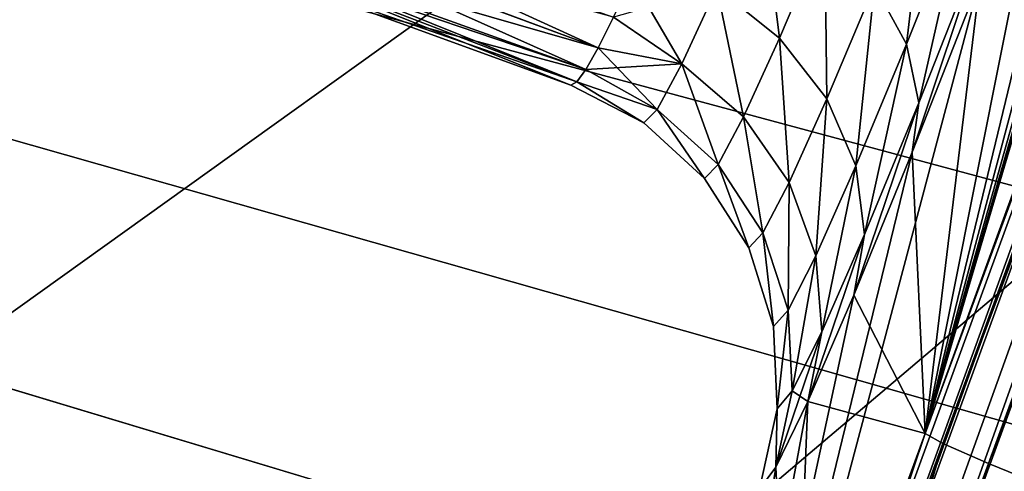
# Model space of a CAD drawing. Header units: metres. Extents: x -109 to 109, y -63 to 140.
# Tile 231 of 480: x -28.45 to -25.32, y 21.24 to 22.67. Entities that reach past the tile are written whole.
import ezdxf

# ---------------------------------------------------------------- set-up
doc = ezdxf.new("R2010")
doc.units = ezdxf.units.M
doc.layers.add('solid_502308_SW0001', color=7, linetype='CONTINUOUS')

msp = doc.modelspace()

# ---------------------------------------------------------------- linework, layer by layer
at = {"layer": 'solid_502308_SW0001'}
for points in [[(-23.766798, 27.451782, 1.411975), (-19.952206, 36.766148, 12.833363), (-25.573973, 21.360878, 12.437622)], [(-19.895884, 36.734524, 13.269044), (-25.573973, 21.360878, 12.437622), (-19.952206, 36.766148, 12.833363)], [(-19.895884, 36.734524, 13.269044), (-25.517689, 21.329145, 12.873303), (-25.573973, 21.360878, 12.437622)], [(-19.895884, 36.734524, 13.269044), (-19.751244, 36.671165, 13.680207), (-25.517689, 21.329145, 12.873303)], [(-19.751244, 36.671165, 13.680207), (-25.373045, 21.265799, 13.284467), (-25.517689, 21.329145, 12.873303)], [(-19.751244, 36.671165, 13.680207), (-19.525255, 36.579273, 14.046916), (-25.373045, 21.265799, 13.284467)], [(-25.399364, 22.803951, -3.002442), (-26.38674, 19.084055, -12.86624), (-20.001158, 36.582401, -13.315748)], [(-26.345417, 19.067352, -13.180409), (-20.001158, 36.582401, -13.315748), (-26.38674, 19.084055, -12.86624)], [(-26.345417, 19.067352, -13.180409), (-26.331667, 19.064741, -13.231488), (-20.001158, 36.582401, -13.315748)], [(-26.331667, 19.064741, -13.231488), (-19.945364, 36.552284, -13.695598), (-20.001158, 36.582401, -13.315748)], [(-19.525255, 36.579273, 14.046916), (-25.147057, 21.17391, 13.651175), (-25.373045, 21.265799, 13.284467)], [(-26.331667, 19.064741, -13.231488), (-26.232983, 19.053009, -13.480698), (-19.945364, 36.552284, -13.695598)], [(-26.232983, 19.053009, -13.480698), (-26.178501, 19.048985, -13.578012), (-19.945364, 36.552284, -13.695598)], [(-26.178501, 19.048985, -13.578012), (-19.800396, 36.490356, -14.04696), (-19.945364, 36.552284, -13.695598)], [(-26.178501, 19.048985, -13.578012), (-26.051493, 19.042919, -13.754578), (-19.800396, 36.490356, -14.04696)], [(-26.051493, 19.042919, -13.754578), (-25.931112, 19.040133, -13.882234), (-19.800396, 36.490356, -14.04696)], [(-25.931112, 19.040133, -13.882234), (-19.575809, 36.4007, -14.346675), (-19.800396, 36.490356, -14.04696)], [(-25.931112, 19.040133, -13.882234), (-25.805071, 19.038523, -13.989273), (-19.575809, 36.4007, -14.346675)], [(-25.805071, 19.038523, -13.989273), (-25.600441, 19.037424, -14.121914), (-19.575809, 36.4007, -14.346675)], [(-25.600441, 19.037424, -14.121914), (-19.286407, 36.289223, -14.574986), (-19.575809, 36.4007, -14.346675)], [(-25.600441, 19.037424, -14.121914), (-25.501509, 19.037865, -14.171579), (-19.286407, 36.289223, -14.574986)], [(-25.501509, 19.037865, -14.171579), (-25.206806, 19.039675, -14.275293), (-19.286407, 36.289223, -14.574986)], [(69.468643, 21.833605, 17.799309), (76.5, 35.943851, 18.161783), (-76.5, 35.943851, 18.161783)], [(67.435486, 21.949877, 17.802296), (69.468643, 21.833605, 17.799309), (-76.5, 35.943851, 18.161783)], [(40.900002, 21.949877, 17.802296), (67.435486, 21.949877, 17.802296), (-76.5, 35.943851, 18.161783)], [(38.606739, 21.79129, 17.798223), (40.900002, 21.949877, 17.802296), (-76.5, 35.943851, 18.161783)], [(36.353371, 21.317671, 17.786057), (38.606739, 21.79129, 17.798223), (-76.5, 35.943851, 18.161783)], [(34.18816, 20.53858, 17.766043), (36.353371, 21.317671, 17.786057), (-76.5, 35.943851, 18.161783)], [(31.215277, 20.53858, 17.766043), (34.18816, 20.53858, 17.766043), (-76.5, 35.943851, 18.161783)], [(28.242392, 20.53858, 17.766043), (31.215277, 20.53858, 17.766043), (-76.5, 35.943851, 18.161783)], [(25.269508, 20.53858, 17.766043), (28.242392, 20.53858, 17.766043), (-76.5, 35.943851, 18.161783)], [(22.296625, 20.53858, 17.766043), (25.269508, 20.53858, 17.766043), (-76.5, 35.943851, 18.161783)], [(19.323742, 20.53858, 17.766043), (22.296625, 20.53858, 17.766043), (-76.5, 35.943851, 18.161783)], [(16.350859, 20.53858, 17.766043), (19.323742, 20.53858, 17.766043), (-76.5, 35.943851, 18.161783)], [(13.377975, 20.53858, 17.766043), (16.350859, 20.53858, 17.766043), (-76.5, 35.943851, 18.161783)], [(10.405092, 20.53858, 17.766043), (13.377975, 20.53858, 17.766043), (-76.5, 35.943851, 18.161783)], [(7.432209, 20.53858, 17.766043), (10.405092, 20.53858, 17.766043), (-76.5, 35.943851, 18.161783)], [(4.459325, 20.53858, 17.766043), (7.432209, 20.53858, 17.766043), (-76.5, 35.943851, 18.161783)], [(1.486442, 20.53858, 17.766043), (4.459325, 20.53858, 17.766043), (-76.5, 35.943851, 18.161783)], [(-1.486442, 20.53858, 17.766043), (1.486442, 20.53858, 17.766043), (-76.5, 35.943851, 18.161783)], [(-4.459325, 20.53858, 17.766043), (-1.486442, 20.53858, 17.766043), (-76.5, 35.943851, 18.161783)], [(-7.432209, 20.53858, 17.766043), (-4.459325, 20.53858, 17.766043), (-76.5, 35.943851, 18.161783)], [(-10.405092, 20.53858, 17.766043), (-7.432209, 20.53858, 17.766043), (-76.5, 35.943851, 18.161783)], [(-13.377975, 20.53858, 17.766043), (-10.405092, 20.53858, 17.766043), (-76.5, 35.943851, 18.161783)], [(-16.350859, 20.53858, 17.766043), (-13.377975, 20.53858, 17.766043), (-76.5, 35.943851, 18.161783)], [(-19.323742, 20.53858, 17.766043), (-16.350859, 20.53858, 17.766043), (-76.5, 35.943851, 18.161783)], [(-22.296625, 20.53858, 17.766043), (-19.323742, 20.53858, 17.766043), (-76.5, 35.943851, 18.161783)], [(-25.269508, 20.53858, 17.766043), (-22.296625, 20.53858, 17.766043), (-76.5, 35.943851, 18.161783)], [(-28.242392, 20.53858, 17.766043), (-25.269508, 20.53858, 17.766043), (-76.5, 35.943851, 18.161783)], [(-31.215277, 20.53858, 17.766043), (-28.242392, 20.53858, 17.766043), (-76.5, 35.943851, 18.161783)], [(-76.5, 21.024673, -17.77853), (-76.5, 35.943851, -18.161783), (-8.65567, 35.943851, -18.161783)], [(-74.365692, 21.152267, -17.781807), (-76.5, 21.024673, -17.77853), (-8.65567, 35.943851, -18.161783)], [(-74.275269, 21.162558, -17.782072), (-74.365692, 21.152267, -17.781807), (-8.65567, 35.943851, -18.161783)], [(-72.027893, 21.481852, -17.790274), (-74.275269, 21.162558, -17.782072), (-8.65567, 35.943851, -18.161783)], [(-71.851234, 21.508389, -17.790955), (-72.027893, 21.481852, -17.790274), (-8.65567, 35.943851, -18.161783)], [(-69.732101, 21.804592, -17.798565), (-71.851234, 21.508389, -17.790955), (-8.65567, 35.943851, -18.161783)], [(-69.464867, 21.833981, -17.79932), (-69.732101, 21.804592, -17.798565), (-8.65567, 35.943851, -18.161783)], [(-67.435486, 21.949877, -17.802296), (-69.464867, 21.833981, -17.79932), (-8.65567, 35.943851, -18.161783)], [(-40.900002, 21.949877, -17.802296), (-67.435486, 21.949877, -17.802296), (-8.65567, 35.943851, -18.161783)], [(-38.531078, 21.780636, -17.797949), (-40.900002, 21.949877, -17.802296), (-8.65567, 35.943851, -18.161783)], [(-36.203674, 21.274462, -17.784946), (-38.531078, 21.780636, -17.797949), (-8.65567, 35.943851, -18.161783)], [(-33.974323, 20.442659, -17.763578), (-36.203674, 21.274462, -17.784946), (-8.65567, 35.943851, -18.161783)], [(-31.885939, 19.301701, -17.734268), (-33.974323, 20.442659, -17.763578), (-8.65567, 35.943851, -18.161783)], [(-29.981926, 17.875437, -17.69763), (-31.885939, 19.301701, -17.734268), (-8.65567, 35.943851, -18.161783)], [(-28.300684, 16.192972, -17.654409), (-29.981926, 17.875437, -17.69763), (-8.65567, 35.943851, -18.161783)], [(-26.875666, 14.28767, -17.605465), (-28.300684, 16.192972, -17.654409), (-8.65567, 35.943851, -18.161783)], [(-25.736071, 12.197972, -17.551783), (-26.875666, 14.28767, -17.605465), (-8.65567, 35.943851, -18.161783)], [(-24.905809, 9.967262, -17.49448), (-25.736071, 12.197972, -17.551783), (-8.65567, 35.943851, -18.161783)], [(-23.872061, 27.098494, 2.03962), (-23.766798, 27.451782, 1.411975), (-25.573973, 21.360878, 12.437622)], [(-24.021967, 26.631689, 2.57772), (-23.872061, 27.098494, 2.03962), (-25.573973, 21.360878, 12.437622)], [(-24.209818, 26.072208, 3.002442), (-24.021967, 26.631689, 2.57772), (-25.573973, 21.360878, 12.437622)], [(-24.42746, 25.444262, 3.29604), (-24.209818, 26.072208, 3.002442), (-25.573973, 21.360878, 12.437622)], [(-24.66571, 24.774345, 3.446164), (-24.42746, 25.444262, 3.29604), (-25.573973, 21.360878, 12.437622)], [(-24.914351, 24.091217, 3.446164), (-24.66571, 24.774345, 3.446164), (-25.573973, 21.360878, 12.437622)], [(-25.162453, 23.424887, 3.29604), (-24.914351, 24.091217, 3.446164), (-25.573973, 21.360878, 12.437622)], [(-25.399364, 22.803951, 3.002442), (-25.162453, 23.424887, 3.29604), (-25.573973, 21.360878, 12.437622)], [(-25.734722, 22.782879, 2.070684), (-25.559034, 23.221882, 2.415549), (-25.632879, 22.597307, 2.223835)], [(-25.559034, 23.221882, -2.415549), (-25.734722, 22.782879, -2.070684), (-25.632879, 22.597307, -2.223835)], [(-25.559034, 23.221882, 2.415549), (-25.445198, 23.069288, 2.59447), (-25.632879, 22.597307, 2.223835)], [(-25.559034, 23.221882, -2.415549), (-25.632879, 22.597307, -2.223835), (-25.445198, 23.069288, -2.59447)], [(-26.235449, 22.775192, 1.486434), (-26.096567, 23.101337, 1.880658), (-26.036427, 22.615746, 1.543619)], [(-26.096567, 23.101337, -1.880658), (-26.235449, 22.775192, -1.486434), (-26.036427, 22.615746, -1.543619)], [(-26.096567, 23.101337, 1.880658), (-25.892883, 22.954798, 1.953624), (-26.036427, 22.615746, 1.543619)], [(-26.096567, 23.101337, -1.880658), (-26.036427, 22.615746, -1.543619), (-25.892883, 22.954798, -1.953624)], [(-27.745008, 23.00556, 0.847934), (-27.699165, 23.082661, 1.061015), (-26.612259, 22.585445, 0.827251)], [(-27.699165, 23.082661, 1.061015), (-26.563524, 22.682276, 1.086609), (-26.612259, 22.585445, 0.827251)], [(-25.632879, 22.597307, 2.223835), (-25.445198, 23.069288, 2.59447), (-25.594299, 22.410753, 2.402625)], [(-25.445198, 23.069288, -2.59447), (-25.632879, 22.597307, -2.223835), (-25.594299, 22.410753, -2.402625)], [(-25.445198, 23.069288, 2.59447), (-25.392643, 22.921124, 2.803127), (-25.594299, 22.410753, 2.402625)], [(-25.445198, 23.069288, -2.59447), (-25.594299, 22.410753, -2.402625), (-25.392643, 22.921125, -2.803128)], [(-27.744776, 23.005953, -0.849178), (-27.790215, 22.924662, -0.529463), (-26.612259, 22.585445, -0.827251)], [(-27.790207, 22.924681, 0.529553), (-27.745008, 23.00556, 0.847934), (-26.6513, 22.516747, 0.557377)], [(-27.745008, 23.00556, 0.847934), (-26.612259, 22.585445, 0.827251), (-26.6513, 22.516747, 0.557377)], [(-27.744776, 23.005953, -0.849178), (-26.612259, 22.585445, -0.827251), (-26.563524, 22.682276, -1.086609)], [(-26.036427, 22.615746, 1.543619), (-25.892883, 22.954798, 1.953624), (-25.885778, 22.42312, 1.635746)], [(-25.892883, 22.954798, -1.953624), (-26.036427, 22.615746, -1.543619), (-25.885778, 22.42312, -1.635746)], [(-25.892883, 22.954798, 1.953624), (-25.734722, 22.782879, 2.070684), (-25.885778, 22.42312, 1.635746)], [(-25.892883, 22.954798, -1.953624), (-25.885778, 22.42312, -1.635746), (-25.734722, 22.782879, -2.070684)], [(-27.798458, 22.906384, 0.426875), (-27.790207, 22.924681, 0.529553), (-26.680145, 22.47707, 0.280418)], [(-27.790215, 22.924662, -0.529463), (-27.79837, 22.906593, -0.428179), (-26.6513, 22.516747, -0.557377)], [(-27.790215, 22.924662, -0.529463), (-26.6513, 22.516747, -0.557377), (-26.612259, 22.585445, -0.827251)], [(-27.790207, 22.924681, 0.529553), (-26.6513, 22.516747, 0.557377), (-26.680145, 22.47707, 0.280418)], [(-25.392643, 22.921125, -2.803128), (-25.615091, 22.254616, -2.57772), (-25.399364, 22.803951, -3.002442)], [(-25.392643, 22.921125, -2.803128), (-25.594299, 22.410753, -2.402625), (-25.615091, 22.254616, -2.57772)], [(-25.392643, 22.921124, 2.803127), (-25.399364, 22.803951, 3.002442), (-25.615089, 22.254616, 2.577721)], [(-25.594299, 22.410753, 2.402625), (-25.392643, 22.921124, 2.803127), (-25.615089, 22.254616, 2.577721)], [(-27.79837, 22.906593, -0.428179), (-27.799417, 22.867662), (-26.680145, 22.47707, -0.280418)], [(-27.798458, 22.906384, 0.426875), (-26.698431, 22.466936), (-27.799417, 22.867662)], [(-27.798458, 22.906384, 0.426875), (-26.680145, 22.47707, 0.280418), (-26.698431, 22.466936)], [(-27.79837, 22.906593, -0.428179), (-26.680145, 22.47707, -0.280418), (-26.6513, 22.516747, -0.557377)], [(-27.799417, 22.867662), (-26.698431, 22.466936), (-26.680145, 22.47707, -0.280418)], [(-26.346478, 22.534681, 1.027819), (-26.563524, 22.682276, 1.086609), (-26.50573, 22.805971, 1.332159)], [(-26.346478, 22.534681, 1.027819), (-26.50573, 22.805971, 1.332159), (-26.235449, 22.775192, 1.486434)], [(-25.399364, 22.803951, -3.002442), (-25.615091, 22.254616, -2.57772), (-26.38674, 19.084055, -12.86624)], [(-25.615089, 22.254616, 2.577721), (-25.399364, 22.803951, 3.002442), (-25.573973, 21.360878, 12.437622)], [(-26.235449, 22.775192, -1.486434), (-26.563524, 22.682276, -1.086609), (-26.346478, 22.534681, -1.027819)], [(-26.346478, 22.534681, 1.027819), (-26.235449, 22.775192, 1.486434), (-26.150841, 22.365814, 1.066985)], [(-26.235449, 22.775192, -1.486434), (-26.346478, 22.534681, -1.027819), (-26.150841, 22.365814, -1.066985)], [(-26.235449, 22.775192, 1.486434), (-26.036427, 22.615746, 1.543619), (-26.150841, 22.365814, 1.066985)], [(-26.235449, 22.775192, -1.486434), (-26.150841, 22.365814, -1.066985), (-26.036427, 22.615746, -1.543619)], [(-25.885778, 22.42312, 1.635746), (-25.734722, 22.782879, 2.070684), (-25.793789, 22.210463, 1.75651)], [(-25.734722, 22.782879, -2.070684), (-25.885778, 22.42312, -1.635746), (-25.793789, 22.210463, -1.75651)], [(-25.734722, 22.782879, 2.070684), (-25.632879, 22.597307, 2.223835), (-25.793789, 22.210463, 1.75651)], [(-25.734722, 22.782879, -2.070684), (-25.793789, 22.210463, -1.75651), (-25.632879, 22.597307, -2.223835)], [(-26.346478, 22.534681, -1.027819), (-26.563524, 22.682276, -1.086609), (-26.612259, 22.585445, -0.827251)], [(-26.346478, 22.534681, 1.027819), (-26.612259, 22.585445, 0.827251), (-26.563524, 22.682276, 1.086609)], [(-26.150841, 22.365814, 1.066985), (-26.036427, 22.615746, 1.543619), (-26.005724, 22.157919, 1.130385)], [(-26.036427, 22.615746, -1.543619), (-26.150841, 22.365814, -1.066985), (-26.005724, 22.157919, -1.130385)], [(-26.036427, 22.615746, 1.543619), (-25.885778, 22.42312, 1.635746), (-26.005724, 22.157919, 1.130385)], [(-26.036427, 22.615746, -1.543619), (-26.005724, 22.157919, -1.130385), (-25.885778, 22.42312, -1.635746)], [(-25.793789, 22.210463, 1.75651), (-25.632879, 22.597307, 2.223835), (-25.766722, 21.992292, 1.897672)], [(-25.632879, 22.597307, -2.223835), (-25.793789, 22.210463, -1.75651), (-25.766722, 21.992292, -1.897672)], [(-25.632879, 22.597307, 2.223835), (-25.594299, 22.410753, 2.402625), (-25.766722, 21.992292, 1.897672)], [(-25.632879, 22.597307, -2.223835), (-25.766722, 21.992292, -1.897672), (-25.594299, 22.410753, -2.402625)], [(-26.346478, 22.534681, -1.027819), (-26.612259, 22.585445, -0.827251), (-26.6513, 22.516747, -0.557377)], [(-26.424929, 22.389944, 0.525059), (-26.6513, 22.516747, 0.557377), (-26.612259, 22.585445, 0.827251)], [(-26.424929, 22.389944, 0.525059), (-26.612259, 22.585445, 0.827251), (-26.346478, 22.534681, 1.027819)], [(-26.346478, 22.534681, -1.027819), (-26.6513, 22.516747, -0.557377), (-26.424929, 22.389944, -0.525059)], [(-26.424929, 22.389944, 0.525059), (-26.346478, 22.534681, 1.027819), (-26.231304, 22.215403, 0.544873)], [(-26.346478, 22.534681, -1.027819), (-26.424929, 22.389944, -0.525059), (-26.231304, 22.215403, -0.544873)], [(-26.346478, 22.534681, 1.027819), (-26.150841, 22.365814, 1.066985), (-26.231304, 22.215403, 0.544873)], [(-26.346478, 22.534681, -1.027819), (-26.231304, 22.215403, -0.544873), (-26.150841, 22.365814, -1.066985)], [(-26.424929, 22.389944, -0.525059), (-26.6513, 22.516747, -0.557377), (-26.680145, 22.47707, -0.280418)], [(-26.424929, 22.389944, 0.525059), (-26.680145, 22.47707, 0.280418), (-26.6513, 22.516747, 0.557377)], [(-26.467527, 22.34692, 0.000002), (-26.680145, 22.47707, -0.280418), (-26.698431, 22.466936)], [(-26.467527, 22.34692, 0.000002), (-26.698431, 22.466936), (-26.680145, 22.47707, 0.280418)], [(-26.424929, 22.389944, -0.525059), (-26.680145, 22.47707, -0.280418), (-26.467527, 22.34692, 0.000002)], [(-26.467527, 22.34692, 0.000002), (-26.680145, 22.47707, 0.280418), (-26.424929, 22.389944, 0.525059)], [(-26.005724, 22.157919, 1.130385), (-25.885778, 22.42312, 1.635746), (-25.92103, 21.925182, 1.213671)], [(-25.885778, 22.42312, -1.635746), (-26.005724, 22.157919, -1.130385), (-25.92103, 21.925182, -1.213671)], [(-25.885778, 22.42312, 1.635746), (-25.793789, 22.210463, 1.75651), (-25.92103, 21.925182, 1.213671)], [(-25.885778, 22.42312, -1.635746), (-25.92103, 21.925182, -1.213671), (-25.793789, 22.210463, -1.75651)], [(-25.594299, 22.410753, 2.402625), (-25.615089, 22.254616, 2.577721), (-25.800312, 21.800665, 2.039621)], [(-25.766722, 21.992292, 1.897672), (-25.594299, 22.410753, 2.402625), (-25.800312, 21.800665, 2.039621)], [(-25.594299, 22.410753, -2.402625), (-25.800312, 21.800665, -2.03962), (-25.615091, 22.254616, -2.57772)], [(-25.594299, 22.410753, -2.402625), (-25.766722, 21.992292, -1.897672), (-25.800312, 21.800665, -2.03962)], [(-26.467527, 22.34692, 0.000002), (-26.424929, 22.389944, 0.525059), (-26.274534, 22.170496, -0.000003)], [(-26.424929, 22.389944, -0.525059), (-26.467527, 22.34692, 0.000002), (-26.274534, 22.170496, -0.000003)], [(-26.424929, 22.389944, 0.525059), (-26.231304, 22.215403, 0.544873), (-26.274534, 22.170496, -0.000003)], [(-26.424929, 22.389944, -0.525059), (-26.274534, 22.170496, -0.000003), (-26.231304, 22.215403, -0.544873)], [(-26.231304, 22.215403, 0.544873), (-26.150841, 22.365814, 1.066985), (-26.08954, 21.998194, 0.577107)], [(-26.150841, 22.365814, -1.066985), (-26.231304, 22.215403, -0.544873), (-26.08954, 21.998194, -0.577107)], [(-26.150841, 22.365814, 1.066985), (-26.005724, 22.157919, 1.130385), (-26.08954, 21.998194, 0.577107)], [(-26.150841, 22.365814, -1.066985), (-26.08954, 21.998194, -0.577107), (-26.005724, 22.157919, -1.130385)], [(-25.615091, 22.254616, -2.57772), (-25.800312, 21.800665, -2.03962), (-26.38674, 19.084055, -12.86624)], [(-25.800312, 21.800665, 2.039621), (-25.615089, 22.254616, 2.577721), (-25.573973, 21.360878, 12.437622)], [(-26.274534, 22.170496, -0.000003), (-26.231304, 22.215403, 0.544873), (-26.133867, 21.950172, 0)], [(-26.231304, 22.215403, -0.544873), (-26.274534, 22.170496, -0.000003), (-26.133867, 21.950172, 0)], [(-26.231304, 22.215403, 0.544873), (-26.08954, 21.998194, 0.577107), (-26.133867, 21.950172, 0)], [(-26.231304, 22.215403, -0.544873), (-26.133867, 21.950172, 0), (-26.08954, 21.998194, -0.577107)], [(-25.92103, 21.925182, 1.213671), (-25.793789, 22.210463, 1.75651), (-25.902525, 21.6835, 1.311167)], [(-25.793789, 22.210463, -1.75651), (-25.92103, 21.925182, -1.213671), (-25.902525, 21.6835, -1.311167)], [(-25.793789, 22.210463, 1.75651), (-25.766722, 21.992292, 1.897672), (-25.902525, 21.6835, 1.311167)], [(-25.793789, 22.210463, -1.75651), (-25.902525, 21.6835, -1.311167), (-25.766722, 21.992292, -1.897672)], [(-26.08954, 21.998194, 0.577107), (-26.005724, 22.157919, 1.130385), (-26.009308, 21.753153, 0.619541)], [(-26.005724, 22.157919, -1.130385), (-26.08954, 21.998194, -0.577107), (-26.009308, 21.753153, -0.619541)], [(-26.005724, 22.157919, 1.130385), (-25.92103, 21.925182, 1.213671), (-26.009308, 21.753153, 0.619541)], [(-26.005724, 22.157919, -1.130385), (-26.009308, 21.753153, -0.619541), (-25.92103, 21.925182, -1.213671)], [(-26.133867, 21.950172, 0), (-26.08954, 21.998194, 0.577107), (-26.05512, 21.700996, -0.000002)], [(-26.08954, 21.998194, -0.577107), (-26.133867, 21.950172, 0), (-26.05512, 21.700996, -0.000002)], [(-26.08954, 21.998194, 0.577107), (-26.009308, 21.753153, 0.619541), (-26.05512, 21.700996, -0.000002)], [(-26.08954, 21.998194, -0.577107), (-26.05512, 21.700996, -0.000002), (-26.009308, 21.753153, -0.619541)], [(-25.766722, 21.992292, 1.897672), (-25.800312, 21.800665, 2.039621), (-25.946766, 21.46237, 1.411976)], [(-25.902525, 21.6835, 1.311167), (-25.766722, 21.992292, 1.897672), (-25.946766, 21.46237, 1.411976)], [(-25.766722, 21.992292, -1.897672), (-25.946766, 21.462368, -1.411975), (-25.800312, 21.800665, -2.03962)], [(-25.766722, 21.992292, -1.897672), (-25.902525, 21.6835, -1.311167), (-25.946766, 21.462368, -1.411975)], [(-26.009308, 21.753153, 0.619541), (-25.92103, 21.925182, 1.213671), (-25.996067, 21.497011, 0.669297)], [(-25.92103, 21.925182, -1.213671), (-26.009308, 21.753153, -0.619541), (-25.996067, 21.497011, -0.669297)], [(-25.92103, 21.925182, 1.213671), (-25.902525, 21.6835, 1.311167), (-25.996067, 21.497011, 0.669297)], [(-25.92103, 21.925182, -1.213671), (-25.996067, 21.497011, -0.669297), (-25.902525, 21.6835, -1.311167)], [(-25.800312, 21.800665, -2.03962), (-25.946766, 21.462368, -1.411975), (-26.38674, 19.084055, -12.86624)], [(-25.946766, 21.46237, 1.411976), (-25.800312, 21.800665, 2.039621), (-25.573973, 21.360878, 12.437622)], [(-26.05512, 21.700996, -0.000002), (-26.009308, 21.753153, 0.619541), (-26.04365, 21.43998, 0.00002)], [(-26.009308, 21.753153, -0.619541), (-26.05512, 21.700996, -0.000002), (-26.04365, 21.43998, 0.00002)], [(-26.009308, 21.753153, 0.619541), (-25.996067, 21.497011, 0.669297), (-26.04365, 21.43998, 0.00002)], [(-26.009308, 21.753153, -0.619541), (-26.04365, 21.43998, 0.00002), (-25.996067, 21.497011, -0.669297)], [(-25.902525, 21.6835, 1.311167), (-25.946766, 21.46237, 1.411976), (-26.048204, 21.254164, 0.721542)], [(-25.996067, 21.497011, 0.669297), (-25.902525, 21.6835, 1.311167), (-26.048204, 21.254164, 0.721542)], [(-25.902525, 21.6835, -1.311167), (-25.996067, 21.497011, -0.669297), (-25.946766, 21.462368, -1.411975)], [(-26.04365, 21.43998, 0.00002), (-25.996067, 21.497011, 0.669297), (-26.048204, 21.254164, 0.721542)], [(-25.996067, 21.497011, -0.669297), (-26.048204, 21.254164, -0.721541), (-25.946766, 21.462368, -1.411975)], [(-25.996067, 21.497011, -0.669297), (-26.04365, 21.43998, 0.00002), (-26.048204, 21.254164, -0.721541)], [(-25.946766, 21.462368, -1.411975), (-26.048204, 21.254164, -0.721541), (-26.38674, 19.084055, -12.86624)], [(-26.048204, 21.254164, 0.721542), (-25.946766, 21.46237, 1.411976), (-25.996063, 20.206127, 12.389297)], [(-25.946766, 21.46237, 1.411976), (-25.573973, 21.360878, 12.437622), (-25.996063, 20.206127, 12.389297)], [(-26.04365, 21.43998, 0.00002), (-26.048204, 21.254164, 0.721542), (-26.100334, 21.184608)], [(-26.04365, 21.43998, 0.00002), (-26.100334, 21.184608), (-26.048204, 21.254164, -0.721541)], [(-25.573973, 21.360878, 12.437622), (-26.408916, 19.080641, 12.302896), (-25.996063, 20.206127, 12.389297)], [(-26.36138, 19.021301, 12.741812), (-26.408916, 19.080641, 12.302896), (-25.573973, 21.360878, 12.437622)], [(-25.517689, 21.329145, 12.873303), (-26.36138, 19.021301, 12.741812), (-25.573973, 21.360878, 12.437622)], [(-25.517689, 21.329145, 12.873303), (-26.222872, 18.931433, 13.155522), (-26.36138, 19.021301, 12.741812)], [(-25.517689, 21.329145, 12.873303), (-25.373045, 21.265799, 13.284467), (-26.222872, 18.931433, 13.155522)], [(-26.048204, 21.254164, -0.721541), (-26.100334, 21.184608), (-26.38674, 19.084055, -12.86624)], [(-25.373045, 21.265799, 13.284467), (-26.000444, 18.81502, 13.523467), (-26.222872, 18.931433, 13.155522)], [(-26.048204, 21.254164, 0.721542), (-25.996063, 20.206127, 12.389297), (-26.100334, 21.184608)], [(-25.373045, 21.265799, 13.284467), (-25.147057, 21.17391, 13.651175), (-26.000444, 18.81502, 13.523467)]]:
    msp.add_3dface(points, dxfattribs=at)

doc.saveas('drawing.dxf')
